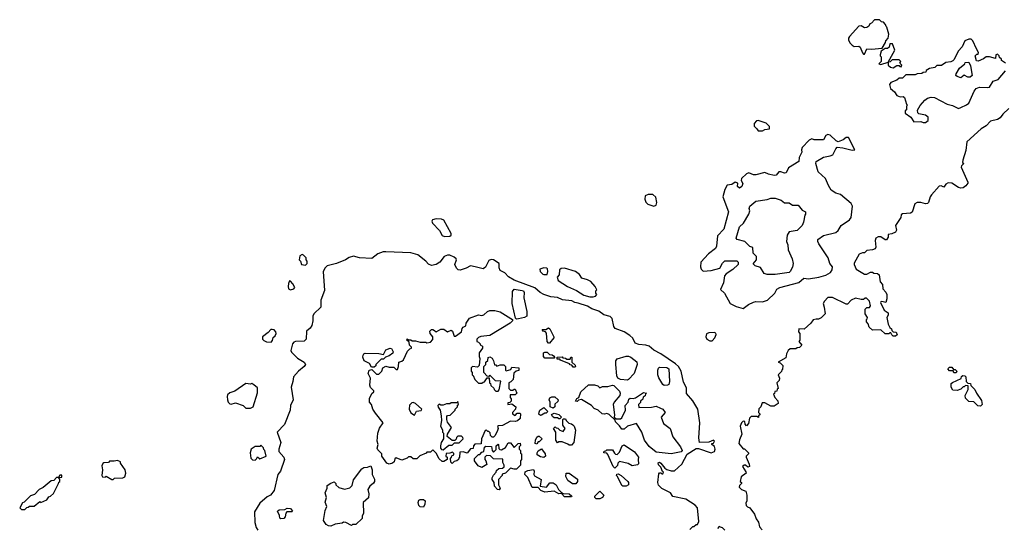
# Model space of a CAD drawing. Extents: x 2219101 to 2444320, y 201258 to 358766.
# Tile 275 of 349: x 2393940 to 2402534, y 257556 to 261990. Entities that reach past the tile are written whole.
import ezdxf

# ---------------------------------------------------------------- set-up
doc = ezdxf.new("R2010")
doc.units = 0

msp = doc.modelspace()

# ---------------------------------------------------------------- linework, layer by layer
at = {"layer": '0CON10XD'}
for points in [[(2401315, 261690), (2401335, 261737.5), (2401375, 261732.5), (2401468.3, 261741.7), (2401498.3, 261791.7), (2401500, 261805), (2401521.7, 261828.3), (2401527, 261863), (2401510, 261925), (2401501.7, 261931.7), (2401498.3, 261948.3), (2401478.3, 261968.3), (2401461.7, 261971.7), (2401445, 261990), (2401401.7, 261988.3), (2401375, 261960), (2401360, 261955), (2401352.5, 261935), (2401335, 261921.2), (2401315, 261920), (2401285, 261937.5), (2401265, 261932.5), (2401182.5, 261845), (2401175, 261830), (2401173.6, 261813.6), (2401185, 261787.5), (2401205, 261767.5), (2401225, 261757.5), (2401265, 261760), (2401275, 261750), (2401295, 261700), (2401305, 261690), (2401315, 261690)], [(2401565, 261570), (2401595, 261590), (2401615, 261590), (2401621.7, 261581.7), (2401635, 261580), (2401640, 261595), (2401621.7, 261611.7), (2401630, 261625), (2401615, 261640), (2401555, 261640), (2401538.3, 261621.7), (2401520, 261620), (2401577.5, 261725), (2401558.3, 261778.3), (2401535, 261780), (2401528.3, 261751.7), (2401515, 261740), (2401495, 261740), (2401460, 261715), (2401450, 261685), (2401450, 261675), (2401460, 261665), (2401460, 261625), (2401440, 261605), (2401455, 261600), (2401520, 261620), (2401520, 261595), (2401540, 261575), (2401565, 261570)], [(2402545, 261610), (2402510, 261635), (2402510, 261645), (2402491.7, 261661.7), (2402490, 261675), (2402475, 261690), (2402460, 261685), (2402457, 261653), (2402405, 261667.5), (2402377, 261667), (2402351.7, 261648.3), (2402305, 261630), (2402291.7, 261631.7), (2402280, 261675), (2402295, 261690), (2402305, 261690), (2402310, 261705), (2402290, 261735), (2402260, 261805), (2402245, 261820), (2402225, 261820), (2402190, 261805), (2402167.5, 261755), (2402130, 261715), (2402096.7, 261643.3), (2402085, 261632.5), (2402066.4, 261623.6), (2402025, 261617.5), (2401985, 261590), (2401945, 261590), (2401927, 261573), (2401880, 261565), (2401851.7, 261548.3), (2401848.3, 261531.7), (2401825, 261530), (2401815, 261520), (2401775, 261517.5), (2401755, 261510), (2401675, 261510), (2401645, 261480), (2401615, 261480), (2401597, 261463), (2401545, 261442.5), (2401532.5, 261425), (2401541.7, 261391.7), (2401575, 261362.5), (2401595, 261330), (2401625, 261317.5), (2401651.7, 261321.7), (2401662.5, 261312.5), (2401680, 261255), (2401690, 261245), (2401680, 261235), (2401680, 261205), (2401670, 261195), (2401670, 261175), (2401719.3, 261139.3), (2401745, 261100), (2401805, 261102.5), (2401825, 261092.5), (2401845, 261092.5)], [(2402155, 261482.5), (2402123.6, 261493.6), (2402112.5, 261505), (2402113, 261517), (2402143.6, 261566.4), (2402190, 261605), (2402191.7, 261618.3), (2402225, 261620), (2402239.3, 261589.3), (2402252.5, 261505), (2402235, 261490), (2402215, 261488.8), (2402185, 261506.2), (2402155, 261482.5)], [(2401845, 261092.5), (2401868.3, 261111.7), (2401870.7, 261140.7), (2401845, 261158.8), (2401788, 261168), (2401779.6, 261179.5), (2401777.7, 261202.3), (2401798.6, 261241.4), (2401840.7, 261289.3), (2401862.5, 261305), (2401895, 261313.8), (2401925, 261311.2), (2402035, 261253.8), (2402081.7, 261241.7), (2402135, 261216.7), (2402155, 261223.3), (2402205, 261246.7), (2402225, 261262.5), (2402272.3, 261367.7), (2402288.8, 261391.2), (2402318.3, 261401.7), (2402385, 261398.8), (2402405, 261403.3), (2402437.5, 261455), (2402481.7, 261468.3), (2402543.3, 261545)], [(2402573.3, 261215), (2402522.3, 261167.7), (2402497.5, 261135), (2402475, 261121.2), (2402413.3, 261105), (2402375, 261063.8), (2402331.2, 261038.8), (2402207.5, 260925), (2402199.3, 260850.7), (2402172.5, 260765), (2402170, 260745), (2402180, 260735), (2402160, 260715), (2402157.5, 260705), (2402216, 260575), (2402215.7, 260564.3), (2402197.6, 260542.4), (2402175, 260522.9), (2402155, 260520), (2402135, 260526), (2402075, 260564), (2402045, 260568.8), (2402023.6, 260556.4), (2402005, 260530), (2401981.7, 260541.7), (2401965, 260540), (2401897.7, 260462.3), (2401886.7, 260445), (2401872.5, 260397.5), (2401863, 260387), (2401845, 260383.3), (2401805, 260396.7), (2401775, 260397.5), (2401752.5, 260385), (2401729.3, 260310.7), (2401715, 260303.3), (2401645, 260297.5), (2401635, 260290), (2401630, 260265), (2401583.6, 260196.4), (2401592.5, 260155), (2401583, 260137), (2401551.7, 260121.7), (2401521.7, 260118.3), (2401520, 260095), (2401505, 260070), (2401495, 260070), (2401455, 260097.5), (2401433, 260097), (2401413.6, 260086.4), (2401407.5, 260065), (2401413, 260007), (2401406.4, 259993.6), (2401385, 259982.5), (2401335, 259977.5), (2401315, 259957.5), (2401295, 259956.7), (2401267.5, 259945), (2401223, 259867), (2401222.5, 259855), (2401240, 259815), (2401315, 259772.5), (2401335, 259772.5), (2401365, 259790), (2401385, 259790), (2401395, 259780), (2401427, 259777), (2401442.5, 259765), (2401450, 259705), (2401471.7, 259681.7), (2401473, 259643), (2401500, 259615), (2401507.5, 259595), (2401507.5, 259555), (2401500, 259525), (2401465, 259532.5), (2401455, 259530), (2401453.6, 259523.6), (2401485, 259457.5), (2401520, 259435), (2401520, 259415), (2401507.5, 259395), (2401520, 259335), (2401536.4, 259306.4), (2401550, 259295), (2401551.7, 259281.7), (2401565, 259270), (2401590, 259265), (2401598.3, 259241.7), (2401585, 259230), (2401565, 259230), (2401551.7, 259241.7), (2401545, 259260), (2401535, 259260), (2401525, 259250), (2401495, 259250), (2401457, 259287), (2401385, 259282.5), (2401355, 259310), (2401347, 259337), (2401330, 259355), (2401330, 259375), (2401338.3, 259381.7), (2401340, 259395), (2401320, 259425), (2401320, 259465), (2401335, 259480), (2401358.3, 259481.7), (2401367.5, 259495), (2401356.1, 259536.1), (2401331.7, 259561.7), (2401318.3, 259561.7), (2401305, 259550), (2401285, 259550), (2401235, 259562.5), (2401196.4, 259543.6), (2401165, 259510), (2401155, 259510), (2401035, 259567.5), (2400995, 259567.5), (2400963.6, 259536.4), (2400952.5, 259515), (2400962.5, 259485), (2400970, 259425), (2400935, 259390), (2400911.7, 259378.3), (2400891.7, 259378.3)], [(2400385, 261020), (2400425, 261022.5), (2400445, 261032.5), (2400485, 261040), (2400485, 261060), (2400455, 261087.5), (2400385, 261110), (2400371.7, 261108.3), (2400350, 261085), (2400351.7, 261061.7), (2400375, 261040), (2400385, 261020)], [(2400255, 259472.5), (2400301.7, 259508.3), (2400345, 259527.5), (2400365, 259532.5), (2400425, 259530), (2400466.1, 259543.9), (2400532.5, 259605), (2400548.8, 259641.2), (2400574.2, 259655.8), (2400741.7, 259698.3), (2400785, 259736.7), (2400825, 259730), (2400915, 259746.7), (2400975, 259763.3), (2401016.7, 259785), (2401031.7, 259808.3), (2401033.8, 259835), (2401010, 259865), (2400995.6, 259915), (2400916, 260035), (2400906.7, 260055), (2400907.5, 260075), (2400955, 260110), (2401065, 260133.3), (2401085, 260153.3), (2401111.2, 260195), (2401183.8, 260245), (2401196.2, 260265), (2401208, 260365), (2401198.3, 260388.3), (2401105.7, 260465.7), (2401065, 260477.5), (2401022.9, 260502.9), (2401000, 260545), (2400973.3, 260605), (2400910, 260665), (2400888, 260735), (2400893.3, 260755), (2400955, 260790.8), (2401015, 260802), (2401038, 260812), (2401062.5, 260865), (2401075, 260877.5), (2401125, 260873.3), (2401205, 260852.5), (2401230, 260855), (2401175, 260962.5), (2401155, 260963.3), (2401127.7, 260942.3), (2401085, 260926.7), (2401067.5, 260935), (2401015, 260982.5), (2400995, 260990), (2400975, 260980), (2400955, 260942.5), (2400875, 260943.3), (2400855, 260950), (2400830.4, 260939.5), (2400770, 260875), (2400763.3, 260855), (2400767.5, 260835), (2400745, 260790), (2400740, 260755), (2400651.7, 260698.3), (2400630, 260655), (2400615, 260652.5), (2400585, 260663.3), (2400567, 260663), (2400544.1, 260635.9), (2400525, 260632), (2400475, 260643.3), (2400445, 260658.8), (2400365, 260638), (2400345, 260638.8), (2400303.8, 260656.2), (2400283.6, 260646.4), (2400240, 260605), (2400238.3, 260588.3), (2400253, 260563), (2400243.3, 260535), (2400222.5, 260522.5), (2400206.7, 260535), (2400207.5, 260565), (2400185, 260572.5), (2400155, 260553.3), (2400115, 260547.5), (2400095, 260510), (2400076.7, 260445), (2400128, 260315), (2400085.8, 260164.2), (2400030, 260105), (2400021.2, 260015), (2400013.8, 259995), (2399952.3, 259947.7), (2399885, 259877.5), (2399883.8, 259835), (2399887.5, 259815), (2399905, 259797.5), (2399975, 259802.5), (2400050, 259825), (2400073.9, 259866.1), (2400095, 259887.5), (2400198.3, 259888.3), (2400210, 259875), (2400210, 259855), (2400165, 259812.5), (2400107.5, 259775), (2400093, 259757), (2400082.5, 259695), (2400058.3, 259638.3), (2400092.5, 259605), (2400142.5, 259515), (2400195, 259488.8), (2400255, 259472.5)], [(2399475, 260363.3), (2399495, 260372.5), (2399502.5, 260395), (2399493, 260443), (2399465, 260467.5), (2399425, 260467.5), (2399400, 260455), (2399397.5, 260425), (2399405, 260400), (2399423, 260383), (2399475, 260363.3)], [(2400535, 259767.5), (2400465, 259770), (2400437, 259777), (2400405, 259830), (2400360, 259845), (2400343, 259863), (2400370, 259895), (2400370, 259925), (2400342.5, 259955), (2400340, 260005), (2400311.7, 260011.7), (2400270, 260055), (2400203.8, 260073.8), (2400192.5, 260085), (2400222.5, 260185), (2400257.5, 260215), (2400303.3, 260295), (2400312.5, 260325), (2400307.5, 260345), (2400312.5, 260365), (2400365, 260407.5), (2400465, 260422.5), (2400497, 260433), (2400535, 260433.3), (2400586.1, 260416.1), (2400615, 260392.5), (2400655, 260392.5), (2400685, 260372.5), (2400735, 260373.3), (2400770.7, 260330.7), (2400800, 260315), (2400800, 260295), (2400793, 260287), (2400782.5, 260225), (2400770, 260195), (2400725, 260152.5), (2400655, 260140), (2400638.3, 260111.7), (2400633.3, 260055), (2400646.1, 260026.1), (2400646.7, 259985), (2400683.3, 259905), (2400690, 259865), (2400685, 259832.5), (2400666.2, 259795), (2400655, 259786.2), (2400575, 259773.8), (2400535, 259767.5)], [(2397648.8, 260098.8), (2397695, 260102.2), (2397707.3, 260112.7), (2397707.1, 260125), (2397641.4, 260241.4), (2397620.8, 260250.8), (2397575, 260253.5), (2397543.3, 260245), (2397537.7, 260232.3), (2397542, 260215), (2397605, 260152.5), (2397627.2, 260107.2), (2397648.8, 260098.8)], [(2399790, 257545), (2399815, 257570), (2399825, 257570), (2399845, 257590), (2399855, 257590), (2399867.5, 257615), (2399857.5, 257735), (2399836.1, 257756.1), (2399755, 257810), (2399641.7, 257831.7), (2399620, 257865), (2399545, 257903.3), (2399515, 257932.5), (2399510, 257955), (2399518.3, 258031.7), (2399525, 258040), (2399535, 258040), (2399545, 258030), (2399555, 258030), (2399560, 258045), (2399551.7, 258051.7), (2399535, 258090), (2399515, 258110), (2399513.6, 258126.4), (2399525, 258132.5), (2399537.5, 258125), (2399570.7, 258080.7), (2399589.3, 258069.3), (2399625, 258056.7), (2399655, 258056.7), (2399720, 258115), (2399765, 258202.5), (2399845, 258252.5), (2399865, 258252.5), (2399975, 258213.3), (2400005, 258224), (2400011.4, 258245), (2400005, 258270), (2399980, 258285), (2399980, 258295), (2399995, 258297.5), (2400003.3, 258315), (2399995, 258323.3), (2399955, 258307.5), (2399872.5, 258305), (2399867.5, 258345), (2399876.7, 258475), (2399860, 258595), (2399815, 258667.5), (2399760.4, 258730.5), (2399759.3, 258779.3), (2399735, 258830), (2399713.8, 258925), (2399690.8, 258965), (2399665, 258989.4), (2399535.7, 259075.7), (2399475, 259110), (2399435, 259143.3), (2399405, 259153.3), (2399345, 259158.8), (2399310.8, 259170.8), (2399292.1, 259212.1), (2399265, 259238), (2399215, 259270), (2399136.7, 259296.7), (2399126.1, 259316.1), (2399110, 259385), (2399095, 259401.2), (2399037.3, 259417.3), (2398995, 259448.8), (2398935, 259470), (2398895, 259493.3), (2398815, 259520), (2398785, 259523.8), (2398758.8, 259538.8), (2398677.3, 259547.3), (2398635, 259568), (2398575, 259574.2), (2398515, 259593.8), (2398482.5, 259612.5), (2398435, 259652.5), (2398255, 259720), (2398207.7, 259747.7), (2398175, 259783.3), (2398133, 259803), (2398125.6, 259825.6), (2398124.2, 259865), (2398075, 259895.8), (2398055, 259899.2), (2398035, 259890), (2398006.1, 259833.9), (2397985, 259816.7), (2397915.7, 259835.7), (2397875, 259843.8), (2397836.4, 259823.6), (2397785, 259807.5), (2397768.3, 259808.3), (2397752.5, 259825), (2397737.5, 259855), (2397753.8, 259895), (2397748.8, 259905), (2397730.9, 259920.9), (2397695, 259937.1), (2397673.2, 259936.8), (2397644.3, 259925.7), (2397607.5, 259875), (2397573.9, 259856.1), (2397535, 259846.2), (2397507.7, 259857.7), (2397483.9, 259883.9), (2397415, 259938.8), (2397355, 259958), (2397135, 259967.5), (2397113.6, 259966.4), (2397065, 259947.5), (2397015, 259907.5), (2396905, 259912.5), (2396855, 259929.2), (2396815, 259918.1), (2396785, 259896.9), (2396705, 259865.5), (2396625, 259842.9), (2396605, 259827.5), (2396588.2, 259795), (2396601.7, 259628.3), (2396567.5, 259545), (2396567.5, 259485), (2396507.5, 259425), (2396497.5, 259405), (2396500, 259365), (2396490, 259325), (2396475, 259300), (2396442.5, 259275), (2396440, 259205), (2396421.7, 259188.3), (2396347, 259183), (2396331.7, 259178.3), (2396320, 259165), (2396306.2, 259105), (2396311.2, 259091.2), (2396365, 259040), (2396423.9, 259003.9), (2396433.3, 258985), (2396423.9, 258966.1), (2396373, 258927), (2396328.8, 258875), (2396324, 258835), (2396308.8, 258785), (2396326.2, 258675), (2396303.3, 258625), (2396300, 258585), (2396250.7, 258459.3), (2396186.7, 258395), (2396220, 258305), (2396202.5, 258245), (2396203.3, 258225), (2396246.1, 258176.1), (2396250, 258155), (2396216.7, 258055), (2396192.5, 258025), (2396162.5, 257885), (2396130, 257845), (2396100.7, 257829.3), (2396037.5, 257775), (2395990.7, 257699.3), (2395992.5, 257605), (2396003, 257563), (2396018.3, 257538.3)], [(2396435, 259850), (2396450, 259865), (2396450, 259885), (2396440, 259895), (2396440, 259915), (2396418.3, 259938.3), (2396405, 259942.5), (2396385, 259930), (2396380, 259895), (2396390, 259885), (2396400, 259855), (2396435, 259850)], [(2398515, 259767.5), (2398545, 259770), (2398550, 259795), (2398547, 259817), (2398540, 259825), (2398515, 259826.7), (2398480, 259815), (2398482.5, 259795), (2398505, 259772.5), (2398515, 259767.5)], [(2398945, 259573.3), (2398965, 259580), (2398977, 259593), (2398970, 259605), (2398970, 259625), (2398977.5, 259635), (2398962.5, 259665), (2398925, 259706.7), (2398895, 259723.3), (2398846.4, 259736.4), (2398825, 259767.5), (2398790, 259795), (2398695, 259822.5), (2398665, 259820), (2398651.7, 259808.3), (2398650, 259765), (2398630, 259745), (2398640, 259715), (2398722.5, 259665), (2398800, 259630), (2398865, 259588.8), (2398915, 259573.8), (2398945, 259573.3)], [(2396305, 259634.6), (2396334, 259645), (2396341.9, 259655), (2396325, 259686), (2396305, 259710), (2396295, 259712.5), (2396285, 259690), (2396282.7, 259662.7), (2396286, 259645), (2396305, 259634.6)], [(2398275, 259380), (2398268.3, 259388.3), (2398239.2, 259515), (2398240.4, 259619.5), (2398255, 259640), (2398325, 259630), (2398337.5, 259625), (2398343, 259613), (2398341.2, 259565), (2398366.2, 259445), (2398367.5, 259405), (2398347, 259393), (2398295, 259382.5), (2398275, 259380)], [(2397165, 258116.2), (2397145, 258123.8), (2397100, 258185), (2397100, 258205), (2397065, 258240), (2397060, 258255), (2397067.5, 258285), (2397060, 258315), (2397066.7, 258385), (2397081.7, 258428.3), (2397112.5, 258475), (2397045, 258560), (2397023, 258593), (2397010, 258635), (2396992.5, 258655), (2396993, 258687), (2397015, 258730), (2397030, 258745), (2397030, 258755), (2397003, 258783), (2396997.5, 258805), (2397002.5, 258865), (2396982.5, 258905), (2396990, 258935), (2397015, 258940), (2397055, 258900), (2397075, 258900), (2397100, 258925), (2397110, 258955), (2397135, 258970), (2397165, 258960), (2397205, 258960), (2397225, 258940), (2397238.3, 258941.7), (2397247.5, 258965), (2397250, 259005), (2397275, 259012.5), (2397290, 259025), (2397325, 259100), (2397345, 259120), (2397360, 259125), (2397360, 259135), (2397343, 259153), (2397338.3, 259178.3), (2397320, 259195), (2397321.7, 259208.3), (2397335, 259200), (2397355, 259200), (2397365, 259190), (2397395, 259190), (2397435, 259177.5), (2397485, 259177.5), (2397495, 259172.5), (2397525, 259180), (2397547, 259203), (2397547.5, 259225), (2397522.5, 259255), (2397520, 259275), (2397535, 259290), (2397545, 259290), (2397559.3, 259279.3), (2397575, 259270), (2397615, 259292.5), (2397641.7, 259291.7), (2397675, 259270), (2397705, 259282.5), (2397717.5, 259275), (2397731.7, 259231.7), (2397745, 259230), (2397795, 259270), (2397802.5, 259297.5), (2397811.7, 259308.3), (2397835, 259320), (2397837.5, 259345), (2397865, 259387.5), (2397945, 259417.5), (2397975, 259412.5), (2397991.7, 259418.3), (2398023.9, 259446.1), (2398045, 259453.3), (2398085.9, 259455.9), (2398135, 259443.3), (2398226.1, 259386.1), (2398240, 259375), (2398240, 259365), (2398220, 259345), (2398045, 259237.5), (2397965, 259227.5), (2397945, 259220), (2397930, 259205), (2397930, 259185), (2397945, 259180), (2397960, 259165), (2397960, 259155), (2397980, 259145), (2397980, 259125), (2397950, 259085), (2397950, 259055), (2397957.5, 259035), (2397950, 258975), (2397935, 258960), (2397892.5, 258967.5), (2397880, 258955), (2397880, 258925), (2397890, 258915), (2397890, 258895), (2397898.3, 258888.3), (2397911.7, 258851.7), (2397945, 258820), (2397975, 258820), (2397985, 258830), (2397998.3, 258831.7), (2398021.7, 258868.3), (2398038.3, 258868.3), (2398040, 258825), (2398048.3, 258818.3), (2398051.7, 258801.7), (2398078.3, 258778.3), (2398080, 258765), (2398095, 258750), (2398115, 258750), (2398126.4, 258763.6), (2398138.3, 258838.3), (2398091.7, 258841.7), (2398045, 258890), (2398035, 258880), (2398021.7, 258881.7), (2397990, 258915), (2397990, 258965), (2398010, 258985), (2398010, 259005), (2398025, 259020), (2398030, 259045), (2398045, 259050), (2398065, 259040), (2398077, 259017), (2398085, 258980), (2398095, 258980), (2398105, 258970), (2398135, 258980), (2398165, 258980), (2398180, 258965), (2398180, 258935), (2398185, 258930), (2398228.3, 258941.7), (2398235, 258960), (2398297.5, 258955), (2398297.5, 258932.5), (2398273, 258927), (2398253, 258907), (2398248.3, 258851.7), (2398228.3, 258831.7), (2398210, 258825), (2398210, 258775), (2398225, 258760), (2398245, 258760), (2398255, 258770), (2398265, 258770), (2398280, 258735), (2398265, 258720), (2398221.7, 258718.3), (2398220, 258695), (2398230, 258685), (2398230, 258665), (2398218.3, 258651.7), (2398201.7, 258648.3), (2398200, 258635), (2398235, 258640), (2398270, 258615), (2398267, 258593), (2398240, 258565), (2398240, 258555), (2398265, 258540), (2398281.7, 258558.3), (2398305, 258560), (2398310, 258555), (2398307, 258513), (2398285, 258492.5), (2398265, 258487.5), (2398225, 258490), (2398155, 258452.5), (2398115, 258450), (2398110, 258445), (2398117.5, 258425), (2398111.7, 258408.3), (2398090, 258365), (2398075, 258350), (2398065, 258350), (2398050, 258365), (2398047, 258387), (2398035, 258400), (2398025, 258400), (2398015, 258410), (2398001.7, 258408.3), (2397970, 258335), (2397968.3, 258291.7), (2397911.7, 258288.3), (2397900, 258275), (2397898.3, 258251.7), (2397875, 258250), (2397845, 258210), (2397811.7, 258221.7), (2397781.7, 258218.3), (2397780, 258175), (2397771.7, 258168.3), (2397770, 258155), (2397757, 258143), (2397733, 258137), (2397715, 258120), (2397703, 258133), (2397700, 258165), (2397710, 258175), (2397711.7, 258188.3), (2397730, 258195), (2397728.3, 258208.3), (2397718.3, 258218.3), (2397695, 258210), (2397661.7, 258208.3), (2397660, 258185), (2397670, 258175), (2397670, 258155), (2397641.7, 258138.3), (2397628.3, 258138.3), (2397600.7, 258160.7), (2397575, 258210), (2397545, 258240), (2397525, 258220), (2397495, 258220), (2397488.3, 258211.7), (2397431.7, 258188.3), (2397405, 258160), (2397375, 258160), (2397355, 258180), (2397335, 258180), (2397321.7, 258168.3), (2397275, 258151.2), (2397225, 258170), (2397215, 258160), (2397207.5, 258135), (2397195, 258123.3), (2397165, 258116.2)], [(2400891.7, 259378.3), (2400865, 259373.3), (2400845.7, 259344.3), (2400787, 259293), (2400740, 259295), (2400738.3, 259268.3), (2400750, 259255), (2400750, 259195), (2400740, 259185), (2400768.3, 259151.7), (2400747, 259133), (2400725, 259130), (2400715, 259120), (2400665, 259120), (2400647.5, 259105), (2400633, 259077), (2400628.3, 259041.7), (2400560, 259005), (2400578.3, 258998.3), (2400600, 258975), (2400598.3, 258941.7), (2400591.7, 258938.3), (2400588.3, 258921.7), (2400560, 258895), (2400572.5, 258865), (2400570, 258845), (2400550, 258825), (2400560, 258775), (2400551.7, 258768.3), (2400548.3, 258751.7), (2400531.7, 258748.3), (2400528.3, 258731.7), (2400520, 258725), (2400530, 258695), (2400558.3, 258668.3), (2400560, 258645), (2400525, 258620), (2400495, 258620), (2400445, 258650), (2400421.7, 258648.3), (2400410, 258615), (2400393, 258597), (2400390, 258565), (2400400, 258555), (2400400, 258545), (2400390, 258535), (2400388.3, 258521.7), (2400375, 258530), (2400325, 258530), (2400310, 258515), (2400301.7, 258468.3), (2400285, 258450), (2400273, 258463), (2400268.3, 258488.3), (2400255, 258490), (2400240, 258475), (2400227.5, 258445), (2400242.5, 258375), (2400222.7, 258327.3), (2400217.5, 258295), (2400255, 258250), (2400265, 258250), (2400300, 258215), (2400300, 258205), (2400280, 258185), (2400280, 258175), (2400307.5, 258115), (2400310, 258095), (2400295, 258090), (2400275, 258107.5), (2400263, 258107), (2400250, 258095), (2400278.3, 258048.3), (2400280, 258035), (2400237.5, 258005), (2400230, 257965), (2400240, 257955), (2400240, 257945), (2400221.7, 257928.3), (2400220, 257915), (2400240, 257895), (2400278.3, 257878.3), (2400287.5, 257845), (2400287.5, 257795), (2400277.5, 257775), (2400280, 257755), (2400291.7, 257741.7), (2400313, 257733), (2400355, 257680), (2400368.3, 257638.3), (2400389.3, 257609.3), (2400397.5, 257567.5), (2400421.7, 257541.7)], [(2396135, 259180), (2396147, 259193), (2396151.7, 259218.3), (2396170, 259235), (2396177.5, 259255), (2396175, 259270), (2396160, 259285), (2396145, 259290), (2396131.7, 259288.3), (2396108.3, 259261.7), (2396060, 259225), (2396060, 259205), (2396071.7, 259191.7), (2396095, 259182.5), (2396135, 259180)], [(2398565, 259170), (2398555, 259170), (2398543.3, 259185), (2398537, 259257), (2398528.3, 259268.3), (2398510, 259275), (2398501.7, 259288.3), (2398531.7, 259288.3), (2398555, 259302.5), (2398567.5, 259295), (2398602.5, 259225), (2398602.5, 259215), (2398565, 259170)], [(2399965, 259189.2), (2399985, 259191.2), (2400008.8, 259215), (2400020, 259245), (2400016.7, 259256.7), (2400002.5, 259262.5), (2399955, 259260), (2399935, 259252.5), (2399928.8, 259225), (2399936.7, 259205), (2399965, 259189.2)], [(2397035, 258960), (2397011.7, 258961.7), (2396993, 258993), (2396947, 259017), (2396936.4, 259046.4), (2396936.7, 259065), (2396943.6, 259076.4), (2396955, 259082.5), (2397075, 259080), (2397115, 259070), (2397135, 259112.5), (2397173.6, 259126.4), (2397185, 259122.5), (2397200, 259095), (2397196.4, 259083.6), (2397165, 259060), (2397131.7, 259048.3), (2397115, 259030), (2397095, 259030), (2397050, 258985), (2397048.3, 258971.7), (2397035, 258960)], [(2398605, 259040), (2398525, 259040), (2398513, 259053), (2398512.5, 259085), (2398525, 259092.5), (2398545, 259090), (2398565, 259070), (2398587, 259067), (2398598.3, 259058.3), (2398610, 259045), (2398605, 259040)], [(2398785, 258960), (2398771.7, 258961.7), (2398758.3, 258978.3), (2398745, 258980), (2398738.3, 258988.3), (2398661.7, 259021.7), (2398655, 259030), (2398631.7, 259031.7), (2398631.7, 259048.3), (2398675, 259050), (2398681.7, 259041.7), (2398705, 259040), (2398715, 259030), (2398745, 259030), (2398751.7, 259048.3), (2398758.3, 259048.3), (2398760, 259005), (2398788.3, 258978.3), (2398790, 258965), (2398785, 258960)], [(2399245, 258847.5), (2399185, 258852.5), (2399160, 258865), (2399152.5, 258885), (2399142.5, 258985), (2399143, 259017), (2399155, 259032.5), (2399233.6, 259056.4), (2399253, 259057), (2399275, 259047.5), (2399326.1, 259006.1), (2399330, 258985), (2399303.6, 258906.4), (2399255, 258852.5), (2399245, 258847.5)], [(2399565, 258801.2), (2399555, 258808.8), (2399518.3, 258868.3), (2399510, 258895), (2399508.9, 258935), (2399515, 258953.3), (2399525, 258961.2), (2399587.7, 258957.7), (2399606.7, 258945), (2399611.2, 258835), (2399605, 258810), (2399595, 258803.3), (2399565, 258801.2)], [(2402115, 258910), (2402095, 258910), (2402088.3, 258928.3), (2402055, 258930), (2402040, 258945), (2402055, 258960), (2402075, 258960), (2402091.7, 258941.7), (2402105, 258940), (2402120, 258925), (2402115, 258910)], [(2402325, 258620), (2402303, 258623), (2402267, 258657), (2402225, 258660), (2402195, 258690), (2402192.5, 258715), (2402220, 258765), (2402218.3, 258798.3), (2402195, 258800), (2402185, 258790), (2402175, 258790), (2402155, 258770), (2402121.7, 258758.3), (2402085, 258760), (2402070, 258785), (2402071.7, 258818.3), (2402081.7, 258828.3), (2402158.3, 258861.7), (2402161.7, 258878.3), (2402171.7, 258888.3), (2402190, 258885), (2402197.5, 258875), (2402200, 258835), (2402215, 258820), (2402238.3, 258818.3), (2402241.7, 258801.7), (2402277.5, 258765), (2402290, 258735), (2402335, 258670), (2402340, 258635), (2402325, 258620)], [(2395955, 258602.5), (2395977.5, 258615), (2396017, 258737), (2396015, 258780), (2395985, 258807.5), (2395965, 258817.5), (2395955, 258812.5), (2395915, 258817.5), (2395818.3, 258751.7), (2395775, 258737.5), (2395755, 258720), (2395750, 258705), (2395752.5, 258675), (2395760, 258655), (2395775, 258640), (2395785, 258637.5), (2395825, 258650), (2395890, 258625), (2395913, 258603), (2395955, 258602.5)], [(2399625, 258203.8), (2399495, 258220), (2399435, 258267.5), (2399393.9, 258323.9), (2399370, 258395), (2399325, 258470), (2399245, 258447.5), (2399215, 258420), (2399195, 258420), (2399175, 258450), (2399140, 258485), (2399138.3, 258498.3), (2399085, 258547.5), (2399065, 258556.7), (2399045, 258550), (2399023, 258553), (2398990, 258585), (2398955, 258600), (2398930, 258625), (2398845, 258677.5), (2398818.3, 258671.7), (2398805, 258660), (2398792.5, 258665), (2398803.6, 258686.4), (2398820, 258695), (2398837.5, 258745), (2398905, 258807.5), (2398956.4, 258806.4), (2398985, 258797.5), (2399005, 258780), (2399028.3, 258791.7), (2399075, 258792.5), (2399115, 258802.5), (2399125, 258800), (2399175, 258750), (2399180, 258735), (2399177.5, 258715), (2399127.5, 258655), (2399120, 258635), (2399132.5, 258545), (2399130, 258525), (2399145, 258510), (2399185, 258510), (2399195, 258520), (2399226.7, 258585), (2399226.2, 258625), (2399251.2, 258655), (2399257, 258683), (2399268.3, 258691.7), (2399295, 258687.5), (2399316.2, 258693.8), (2399385, 258740), (2399410, 258735), (2399401.7, 258728.3), (2399398.3, 258711.7), (2399381.7, 258698.3), (2399378.3, 258681.7), (2399360, 258665), (2399358.3, 258651.7), (2399340, 258635), (2399345, 258610), (2399455, 258612.5), (2399495, 258620), (2399533.6, 258603.6), (2399552.5, 258595), (2399573.3, 258565), (2399540, 258525), (2399559.3, 258469.3), (2399618.8, 258425), (2399642.2, 258352.2), (2399708.8, 258265), (2399722.5, 258235), (2399715, 258223.3), (2399625, 258203.8)], [(2398595, 258602.5), (2398570, 258615), (2398570, 258655), (2398562.5, 258675), (2398567, 258693), (2398585, 258703.3), (2398610.7, 258700.7), (2398640, 258675), (2398638.3, 258661.7), (2398611.7, 258638.3), (2398610, 258615), (2398595, 258602.5)], [(2397385, 258542.5), (2397403.6, 258576.4), (2397445, 258582.5), (2397450, 258595), (2397395, 258642.5), (2397375, 258652.5), (2397361.7, 258648.3), (2397341.7, 258628.3), (2397340, 258595), (2397353.6, 258563.6), (2397385, 258542.5)], [(2397635, 258240), (2397685, 258280), (2397715, 258280), (2397735, 258300), (2397775, 258300), (2397810, 258335), (2397808.3, 258348.3), (2397795, 258360), (2397765, 258360), (2397751.7, 258348.3), (2397748.3, 258331.7), (2397738.3, 258321.7), (2397715, 258320), (2397670, 258355), (2397673, 258377), (2397710, 258435), (2397675, 258480), (2397667.5, 258505), (2397668.3, 258531.7), (2397675, 258540), (2397698.3, 258541.7), (2397740, 258585), (2397740, 258595), (2397760, 258615), (2397761.7, 258628.3), (2397770, 258635), (2397765, 258660), (2397755, 258650), (2397705, 258650), (2397695, 258640), (2397665, 258640), (2397635, 258630), (2397615, 258630), (2397602.5, 258637.5), (2397590, 258625), (2397591.7, 258611.7), (2397610, 258585), (2397617.5, 258535), (2397622.5, 258495), (2397612.5, 258445), (2397630, 258415), (2397630, 258395), (2397640, 258385), (2397640, 258335), (2397620, 258305), (2397612.5, 258275), (2397613, 258253), (2397621.7, 258241.7), (2397635, 258240)], [(2398485, 258540), (2398471.7, 258551.7), (2398473, 258567), (2398480, 258585), (2398515, 258610), (2398550, 258575), (2398535, 258560), (2398525, 258560), (2398495, 258542.5), (2398485, 258540)], [(2398655, 258510), (2398645, 258510), (2398635, 258520), (2398605, 258520), (2398590.7, 258530.7), (2398583, 258547), (2398605, 258560), (2398647, 258547), (2398670, 258525), (2398655, 258510)], [(2398755, 258280), (2398735, 258280), (2398725, 258290), (2398675, 258310), (2398645, 258310), (2398635, 258300), (2398620, 258325), (2398620, 258395), (2398600, 258425), (2398615, 258440), (2398621.7, 258431.7), (2398638.3, 258428.3), (2398655, 258410), (2398685, 258400), (2398700, 258425), (2398680, 258455), (2398680, 258505), (2398685, 258510), (2398705, 258510), (2398710, 258495), (2398731.7, 258471.7), (2398757, 258467), (2398768.3, 258458.3), (2398780, 258445), (2398791.7, 258411.7), (2398777, 258303), (2398755, 258280)], [(2398455, 258290), (2398440, 258295), (2398442.5, 258325), (2398455, 258350), (2398465, 258360), (2398475, 258360), (2398500, 258335), (2398475, 258310), (2398465, 258310), (2398455, 258290)], [(2395995, 258150), (2396008.3, 258161.7), (2396015, 258180), (2396035, 258160), (2396090, 258185), (2396080, 258235), (2396071.7, 258241.7), (2396068.3, 258258.3), (2396045, 258280), (2396035, 258270), (2395995, 258270), (2395960, 258245), (2395952.5, 258215), (2395958.3, 258168.3), (2395973, 258153), (2395995, 258150)], [(2398125, 257892.5), (2398110, 257895), (2398083, 257923), (2398080, 257955), (2398065, 257980), (2398063.3, 257995), (2398075, 258020), (2398100, 258045), (2398101.7, 258058.3), (2398121.7, 258078.3), (2398155, 258080), (2398168.3, 258091.7), (2398170, 258105), (2398158.3, 258128.3), (2398158.3, 258158.3), (2398075, 258160), (2398048.3, 258188.3), (2398015, 258190), (2398000, 258175), (2398000, 258155), (2398010, 258145), (2398017, 258113), (2397975, 258086.7), (2397940.7, 258100.7), (2397910, 258145), (2397910, 258165), (2397945, 258200), (2397955, 258200), (2397975, 258220), (2397990, 258225), (2397998.3, 258261.7), (2398008.3, 258271.7), (2398058.3, 258268.3), (2398063, 258233), (2398075, 258220), (2398098.3, 258241.7), (2398100, 258275), (2398115, 258290), (2398120, 258285), (2398121.7, 258251.7), (2398131.7, 258241.7), (2398145, 258240), (2398179.3, 258260.7), (2398205, 258300), (2398225, 258300), (2398255, 258260), (2398290, 258295), (2398307, 258297), (2398311.7, 258278.3), (2398300, 258265), (2398300, 258245), (2398310, 258235), (2398311.7, 258211.7), (2398320, 258205), (2398320, 258155), (2398310, 258145), (2398310, 258105), (2398281.7, 258078.3), (2398280, 258070), (2398255, 258070), (2398225, 258080), (2398180, 258035), (2398151.7, 258028.3), (2398150, 258015), (2398118.3, 257981.7), (2398120, 257935), (2398132.5, 257905), (2398125, 257892.5)], [(2399135, 258080), (2399120, 258095), (2399075, 258200), (2399065, 258210), (2399040, 258215), (2399041.7, 258228.3), (2399055, 258230), (2399065, 258240), (2399115, 258240), (2399131.7, 258211.7), (2399141.7, 258201.7), (2399155, 258200), (2399175, 258220), (2399197.5, 258275), (2399215, 258283.3), (2399305, 258221.2), (2399342.5, 258175), (2399337.5, 258155), (2399341.7, 258118.3), (2399331.7, 258108.3), (2399285, 258100), (2399251.7, 258121.7), (2399175, 258137.5), (2399160, 258125), (2399157, 258103), (2399135, 258080)], [(2398515, 258172.5), (2398485, 258177.5), (2398457.5, 258195), (2398457.5, 258215), (2398465, 258230), (2398495, 258250), (2398527.5, 258205), (2398530, 258185), (2398515, 258172.5)], [(2394745, 257980), (2394755, 257982.5), (2394768.3, 257991.7), (2394840, 257995), (2394857.5, 258005), (2394867.5, 258035), (2394860, 258065), (2394820, 258125), (2394820, 258135), (2394795, 258147.5), (2394765, 258140), (2394725, 258140), (2394715, 258130), (2394675, 258127.5), (2394665, 258120), (2394658.3, 258101.7), (2394662.5, 258065), (2394657.5, 258015), (2394662.5, 258005), (2394685, 258002.5), (2394695, 258010), (2394745, 257980)], [(2396655, 257573.3), (2396635, 257576.7), (2396615, 257590), (2396591.2, 257625), (2396607.7, 257712.3), (2396620, 257745), (2396606.7, 257785), (2396618.8, 257825), (2396606.2, 257865), (2396623.3, 257905), (2396625, 257930), (2396655, 257950), (2396685, 257960), (2396700, 257945), (2396700, 257935), (2396725, 257912.5), (2396775, 257897.5), (2396821.7, 257908.3), (2396841.7, 257928.3), (2396853, 257977), (2396926.1, 258073.9), (2396945, 258086.7), (2396975, 258087.5), (2397005, 258100), (2397016.7, 258065), (2397016.7, 258025), (2397036.2, 257985), (2397036.2, 257965), (2397029.6, 257950.5), (2396995, 257922.5), (2396978.8, 257895), (2396988.8, 257855), (2396985, 257820), (2396938.3, 257781.7), (2396940, 257685), (2396930, 257665), (2396928.3, 257641.7), (2396875, 257590), (2396845, 257590), (2396835, 257580), (2396787, 257607), (2396765, 257610), (2396755, 257600), (2396695, 257592.5), (2396655, 257573.3)], [(2393985, 257720), (2394001.7, 257738.3), (2394015, 257740), (2394025, 257750), (2394065, 257750), (2394115, 257790), (2394125, 257780), (2394176.4, 257803.6), (2394195, 257830), (2394210, 257835), (2394235, 257860), (2394280, 257945), (2394281.7, 257958.3), (2394290, 257965), (2394290, 257985), (2394280, 258000), (2394308.3, 258001.7), (2394308.3, 258018.3), (2394291.7, 258018.3), (2394280, 258000), (2394261.7, 257998.3), (2394238.3, 257971.7), (2394215, 257970), (2394145, 257910), (2394110, 257895), (2394068.3, 257851.7), (2394035, 257840), (2393980, 257785), (2393965, 257777.5), (2393940, 257735), (2393955, 257720), (2393985, 257720)], [(2398755, 257830), (2398695, 257830), (2398668.3, 257858.3), (2398645, 257857.5), (2398605, 257880), (2398525, 257870), (2398490, 257885), (2398465, 257910), (2398411.7, 257911.7), (2398375, 258000), (2398350, 258025), (2398351.7, 258048.3), (2398375, 258060), (2398425, 258067.5), (2398430, 258055), (2398427.5, 258025), (2398433.6, 258013.6), (2398491.7, 257981.7), (2398481.7, 257921.7), (2398537, 257913), (2398567, 257953), (2398595, 257953.3), (2398622.5, 257935), (2398643.3, 257893.3), (2398665, 257870), (2398685, 257860), (2398735, 257857.5), (2398760, 257835), (2398755, 257830)], [(2398795, 257942.5), (2398765, 257943.3), (2398723.6, 257973.6), (2398708.3, 258008.3), (2398710, 258035), (2398735, 258037.5), (2398810, 257985), (2398810, 257965), (2398795, 257942.5)], [(2399235, 257923.3), (2399205, 257923.3), (2399195, 257930), (2399158.3, 258008.3), (2399150, 258015), (2399151.7, 258028.3), (2399165, 258030), (2399190, 258015), (2399247.5, 257965), (2399253.3, 257955), (2399252.5, 257935), (2399235, 257923.3)], [(2398973, 257813), (2398960, 257825), (2398960, 257835), (2399005, 257880), (2399037.5, 257845), (2399026.4, 257823.6), (2399005, 257813.3), (2398973, 257813)], [(2397465, 257740), (2397435, 257742.5), (2397422.5, 257755), (2397418.3, 257781.7), (2397425, 257800), (2397435, 257807.5), (2397465, 257807.5), (2397480, 257795), (2397477.5, 257765), (2397465, 257740)], [(2396218.3, 257638.3), (2396210, 257645), (2396207, 257667), (2396190, 257705), (2396205, 257717.5), (2396255, 257720), (2396275, 257730), (2396305, 257727.5), (2396320, 257705), (2396315, 257700), (2396271.7, 257698.3), (2396263, 257687), (2396257.5, 257655), (2396245, 257640), (2396218.3, 257638.3)], [(2400095, 257540), (2400075, 257560), (2400057, 257567), (2400045, 257570), (2400030, 257555)]]:
    msp.add_lwpolyline(points, dxfattribs=at)

doc.saveas('drawing.dxf')
